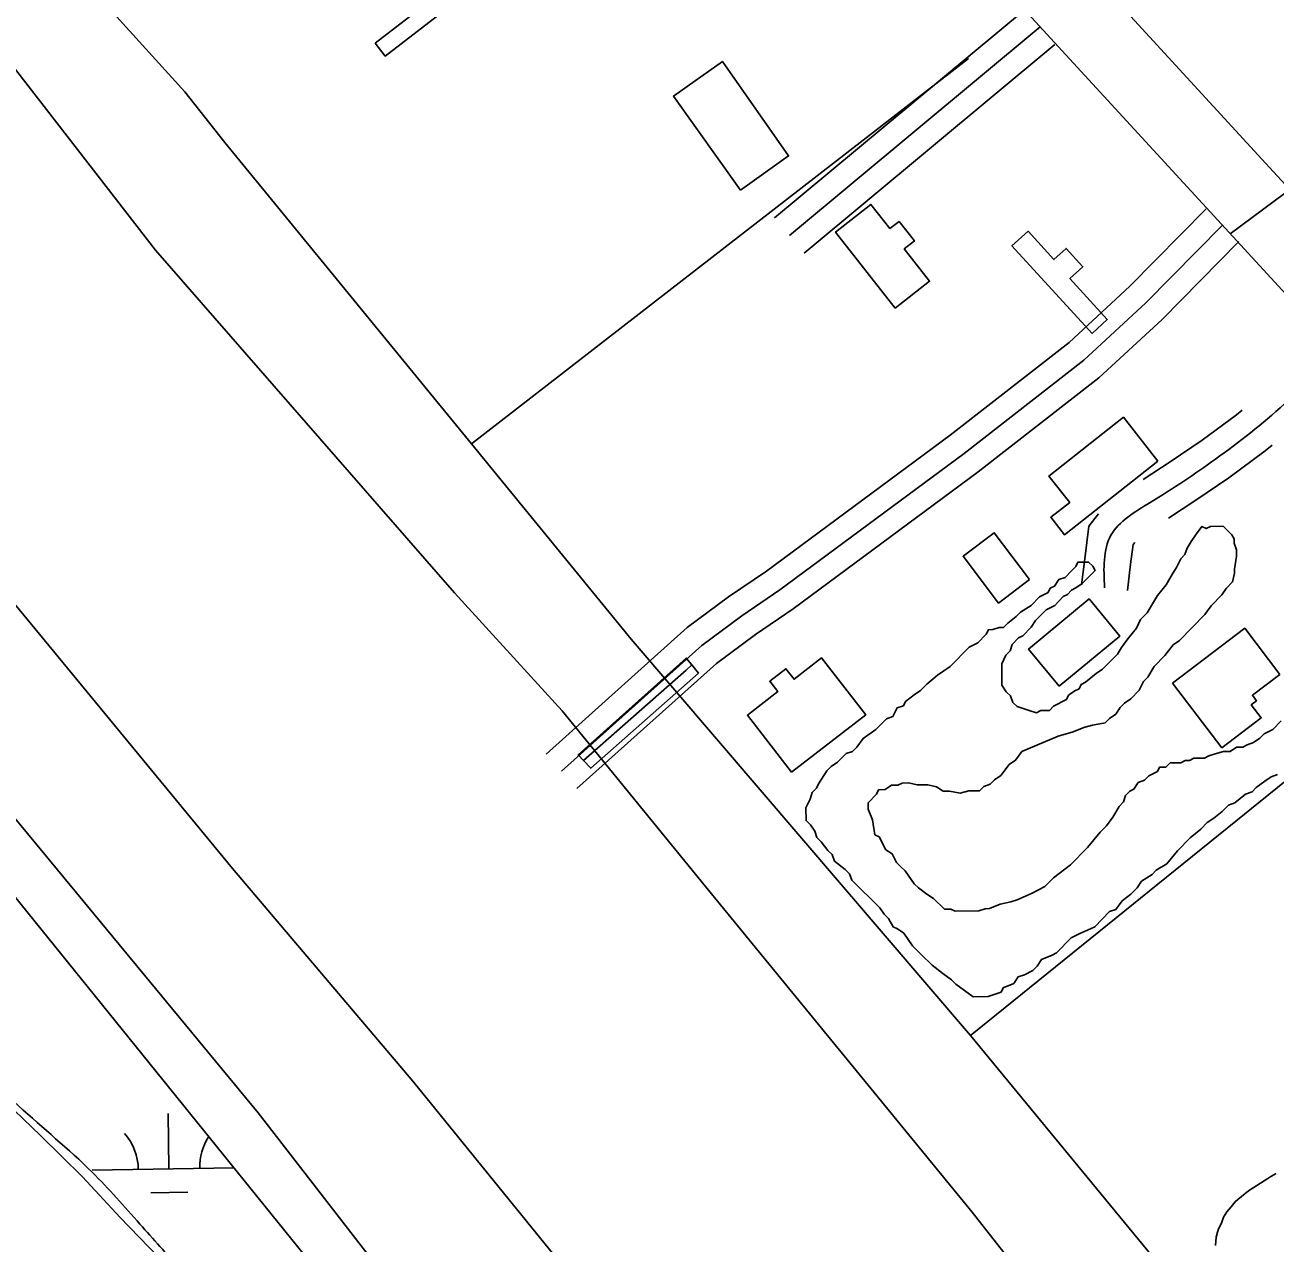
# Model space of a CAD drawing. Extents: x 3887375 to 3925618, y 296674 to 322633.
# Drawn here: x 3898333 to 3899147, y 303407 to 304200 of the extents above; entities that cross this region are included whole.
import ezdxf

# ---------------------------------------------------------------- set-up
doc = ezdxf.new("R2010")
doc.units = 0
for name, color, linetype in [('V-BLDG-OTLN', 7, 'Continuous'), ('V-BRDG-OTLN', 7, 'Continuous'), ('V-LEVE-TOET', 7, 'Continuous'), ('V-RIVR-EDGE', 7, 'Continuous'), ('V-ROAD-CNTR', 7, 'Continuous'), ('V-SITE-VEGE', 7, 'Continuous'), ('V-TOPO-SHOR', 7, 'Continuous'), ('V-WETL-SWMP', 7, 'Continuous')]:
    doc.layers.add(name, color=color, linetype=linetype)

msp = doc.modelspace()

# ---------------------------------------------------------------- linework, layer by layer
at = {"layer": 'V-BLDG-OTLN'}
for points in [[(3898561.2, 304188.05), (3898605.47, 304222.22), (3898611.99, 304213.77), (3898567.72, 304179.61)], [(3898798.75, 304092.33), (3898755.31, 304153.52), (3898787.06, 304176.05), (3898830.12, 304114.59)], [(3898899.49, 304015.5), (3898860.73, 304065.02), (3898883.72, 304083.02), (3898896.03, 304067.3), (3898902.01, 304071.98), (3898911.96, 304059.28), (3898905.37, 304054.12), (3898921.88, 304033.03)], [(3899027.57, 303999.15), (3898975.47, 304056.08), (3898985.93, 304065.64), (3899002.81, 304047.19), (3899010.71, 304054.43), (3899021.61, 304042.52), (3899013.16, 304034.78), (3899037.47, 304008.21)], [(3899070.49, 303916), (3899009.73, 303868.03), (3899000.71, 303879.46), (3899013.05, 303889.2), (3898999.55, 303906.32), (3899047.96, 303944.54)], [(3898986.97, 303839.02), (3898966.77, 303823.71), (3898943.73, 303854.1), (3898963.93, 303869.41)], [(3899006.29, 303769.61), (3898986.31, 303793.73), (3899025.68, 303826.33), (3899045.65, 303802.22)], [(3899080.04, 303771.57), (3899126.94, 303807.28), (3899149.78, 303777.29), (3899131.91, 303763.69), (3899134.67, 303760.07), (3899131.24, 303757.46), (3899137.66, 303749.03), (3899112.05, 303729.54)], [(3898832.1, 303713.57), (3898803.31, 303750.71), (3898823.11, 303766.05), (3898817.9, 303772.77), (3898828.39, 303780.91), (3898833.67, 303774.1), (3898851.64, 303788.02), (3898880.36, 303750.98)]]:
    msp.add_lwpolyline(points, close=True, dxfattribs=at)
at = {"layer": 'V-BRDG-OTLN'}
msp.add_lwpolyline([(3898771.43, 303778.12), (3898701.37, 303716.23), (3898696.66, 303721.15), (3898693.14, 303724.84), (3898763.57, 303787.87), (3898767.17, 303783.4)], close=True, dxfattribs=at)
msp.add_lwpolyline([(3898696.67, 303721.16), (3898716.63, 303738.82), (3898740.04, 303759.48), (3898763.46, 303780.11), (3898767.17, 303783.4)], dxfattribs=at)
at = {"layer": 'V-LEVE-TOET'}
for points in [[(3898485.06, 303491.92), (3898184.65, 303855.52), (3897741.8, 304386.49), (3897486.77, 304695.39), (3897140.77, 305097.79), (3897027.81, 305212.27), (3896990.13, 305247.78), (3896963.31, 305264.05), (3896945.95, 305273.84), (3896909.57, 305288.65), (3896612.99, 305351.57), (3896338.76, 305420.55), (3896291.25, 305435.52), (3896259.62, 305448.68), (3896232.85, 305468.13), (3896196.71, 305500.44), (3895996.01, 305711.56), (3895635.23, 306080.76), (3895456.43, 306264.54), (3895401.64, 306328.92), (3895206.06, 306565.42), (3894941.53, 306877.62), (3894694.22, 307186.24)], [(3894835.51, 307139.74), (3895159.6, 306763.09), (3895468, 306402.57), (3895682.53, 306156.26), (3895775.03, 306057.96), (3895955.58, 305885.29), (3896225.29, 305603.24), (3896291.23, 305540.3), (3896324.32, 305517.58), (3896348.07, 305509.3), (3896392.4, 305494.37), (3896791.84, 305393.46), (3896981.98, 305339.95), (3897021.57, 305326.68), (3897037.38, 305320.1), (3897053.13, 305308.75), (3897189.39, 305154.18), (3897610.64, 304671.22), (3897775.06, 304482.87), (3898111.57, 304083.78), (3898468.28, 303651.01), (3898585.68, 303512.61)], [(3898585.68, 303512.61), (3899286.82, 302649.06), (3899625.98, 302242.88)], [(3898485.06, 303491.92), (3898716.58, 303192.81), (3898962.89, 302885.47), (3899211.93, 302585.15), (3899480.21, 302254.25), (3899491.37, 302240.57)]]:
    msp.add_lwpolyline(points, dxfattribs=at)
at = {"layer": 'V-RIVR-EDGE'}
for points in [[(3894498.05, 310522.42), (3894530.03, 310496.11), (3894553.78, 310474.69), (3894579.94, 310451.31), (3894614.83, 310419.17), (3894633.24, 310400.67), (3894662.79, 310372.43), (3894685.08, 310353.44), (3894692.35, 310347.11), (3894709.79, 310328.13), (3894746.59, 310285.3), (3894785.84, 310252.18), (3894809.57, 310225.9), (3894830.41, 310205.45), (3894852.71, 310189.85), (3894866.75, 310171.85), (3894915.18, 310120.25), (3894950.06, 310083.74), (3894971.37, 310062.81), (3894999, 310039.43), (3895025.16, 310017.03), (3895052.79, 309992.68), (3895092.99, 309952.27), (3895110.91, 309932.8), (3895141.44, 309903.1), (3895188.91, 309855.88), (3895222.82, 309821.31), (3895255.75, 309784.32), (3895319.22, 309722.49), (3895350.7, 309688.42), (3895358.44, 309676.26), (3895364.73, 309669.44), (3895374.92, 309663.11), (3895388.97, 309650.44), (3895410.77, 309628.05), (3895448.54, 309583.28), (3895480.52, 309554.06), (3895503.76, 309527.78), (3895533.8, 309499.54), (3895577.4, 309454.75), (3895606.95, 309425.54), (3895653.45, 309378.81), (3895685.92, 309349.1), (3895719.83, 309314.54), (3895749.38, 309285.81), (3895790.55, 309242.49), (3895837.06, 309195.75), (3895863.69, 309164.12), (3895900.02, 309127.61), (3895944.1, 309081.37), (3895955.73, 309070.65), (3895974.63, 309054.58), (3896002.25, 309033.14), (3896032.78, 309003.93), (3896062.81, 308972.29), (3896082.67, 308950.39), (3896119.48, 308911.93), (3896139.34, 308892.46), (3896151.96, 308889.51), (3896163.12, 308883.66), (3896167.95, 308873.93), (3896170.35, 308862.27), (3896184.39, 308844.27), (3896211.03, 308816.04), (3896224.12, 308810.18), (3896236.73, 308802.37), (3896249.8, 308786.8), (3896255.61, 308776.59), (3896270.64, 308766.35), (3896280.32, 308753.22), (3896295.82, 308737.15), (3896375.27, 308661.2), (3896425.17, 308610.08), (3896464.41, 308570.65), (3896519.63, 308515.64), (3896548.69, 308483.03), (3896563.22, 308467.45), (3896597.61, 308430.94), (3896635.89, 308396.37), (3896666.41, 308365.7), (3896681.42, 308349.64), (3896712.43, 308320.42), (3896746.34, 308287.31), (3896777.36, 308260.04), (3896801.58, 308235.7), (3896820.47, 308215.26), (3896842.76, 308195.29), (3896851.46, 308181.19), (3896882.46, 308148.57), (3896918.81, 308116.43), (3896962.9, 308074.56), (3896997.76, 308033.19), (3897029.24, 307998.63), (3897042.32, 307985), (3897083.5, 307945.57), (3897107.23, 307918.31), (3897123.21, 307898.85), (3897130, 307898.83), (3897142.13, 307892.97), (3897145.99, 307882.28), (3897149.85, 307874.01), (3897162.93, 307860.38), (3897188.6, 307833.12), (3897229.29, 307788.83), (3897267.56, 307752.31), (3897300.5, 307715.81), (3897334.4, 307680.27), (3897361.53, 307651.07), (3897384.78, 307628.19), (3897411.42, 307598.98), (3897445.81, 307563.45), (3897494.26, 307516.71), (3897543.17, 307462.68), (3897584.83, 307418.38), (3897609.05, 307394.04), (3897646.83, 307355.58), (3897678.81, 307323.94), (3897715.15, 307290.34), (3897751.96, 307253.34), (3897766.97, 307236.31), (3897837.68, 307158.43), (3897886.6, 307104.4), (3897936, 307048.43), (3897965.54, 307015.34), (3898010.59, 306970.06), (3898027.54, 306949.14), (3898044.99, 306935.98), (3898063.87, 306914.08), (3898089.05, 306882.46), (3898117.14, 306854.7), (3898160.23, 306801.18), (3898195.59, 306763.7), (3898235.79, 306719.89), (3898261.46, 306693.6), (3898297.3, 306650.78), (3898332.65, 306612.33), (3898369.94, 306568.04), (3898397.54, 306534.95), (3898422.23, 306505.75), (3898462.9, 306455.14), (3898495.34, 306417.18), (3898521.97, 306382.15), (3898601.37, 306284.34), (3898652.22, 306228.37), (3898693.37, 306177.28), (3898729.68, 306130.57), (3898777.13, 306074.12), (3898825.55, 306014.26), (3898848.79, 305986.04), (3898903.98, 305917.43), (3898957.25, 305854.65), (3898984.35, 305818.16), (3899049.73, 305744.67), (3899107.84, 305679.45), (3899129.14, 305651.72), (3899142.69, 305630.31), (3899156.24, 305611.83), (3899175.12, 305587.98), (3899224.03, 305529.59), (3899255.99, 305493.57), (3899288.9, 305449.3), (3899312.61, 305415.24), (3899375.55, 305336.9), (3899410.9, 305296.02), (3899442.85, 305252.24), (3899470.43, 305211.86), (3899531.42, 305133.52), (3899579.35, 305071.24), (3899616.14, 305025.99), (3899647.13, 304986.09), (3899690.7, 304931.1), (3899729.41, 304876.62), (3899753.62, 304846.93), (3899770.56, 304821.64), (3899817.5, 304755.48), (3899845.56, 304713.16), (3899868.3, 304677.16), (3899889.6, 304650.4), (3899911.39, 304623.64), (3899955.44, 304569.14), (3899987.39, 304526.81), (3900012.56, 304494.21), (3900025.63, 304476.21), (3900037.24, 304456.75), (3900061.94, 304431.93), (3900070.67, 304424.13), (3900074.53, 304414.41), (3900074.99, 304404.21), (3900073.03, 304397.9), (3900071.55, 304388.68), (3900071.54, 304383.82), (3900075.9, 304378.96), (3900087.05, 304374.07), (3900096.26, 304367.74), (3900108.39, 304362.37), (3900117.11, 304353.6), (3900140.84, 304326.35), (3900165.54, 304299.09), (3900226.07, 304227.55), (3900277.87, 304164.29), (3900319.98, 304105.91), (3900352.41, 304062.61), (3900384.36, 304023.2), (3900411.47, 303988.16), (3900438.1, 303954.1), (3900462.8, 303926.85), (3900556.24, 303812.49), (3900597.89, 303762.85), (3900633.71, 303716.63), (3900652.59, 303691.33), (3900701.96, 303626.62), (3900774.57, 303530.77), (3900849.12, 303437.34), (3900903.35, 303371.16), (3900928.05, 303343.42), (3900948.87, 303317.63), (3901001.17, 303258.26), (3901038.95, 303216.88), (3901074.78, 303173.09), (3901092.2, 303147.31), (3901171.6, 303050.47), (3901205, 303008.62), (3901238.41, 302968.23), (3901274.74, 302927.83), (3901303.3, 302893.77), (3901343.98, 302847.53), (3901366.73, 302816.4), (3901404.5, 302770.17), (3901454.38, 302715.17), (3901507.18, 302659.19), (3901551.73, 302608.09), (3901584.66, 302570.61), (3901650.02, 302491.29), (3901680.99, 302443.62), (3901717.76, 302388.17), (3901785.52, 302298.16), (3901789.55, 302293.3)], [(3898708.87, 302236.39), (3898709.22, 302238.47), (3898711.01, 302244.5), (3898716.01, 302254.08), (3898716.03, 302260.47), (3898716.76, 302269.71), (3898720.69, 302277.51), (3898724.27, 302289.93), (3898724.65, 302300.59), (3898728.59, 302311.95), (3898739.26, 302321.15), (3898749.94, 302328.23), (3898765.58, 302333.17), (3898799.69, 302337.7), (3898827.05, 302338.7), (3898841.26, 302339.37), (3898841.96, 302339.02), (3898844.08, 302333.68), (3898850.12, 302331.18), (3898855.8, 302331.52), (3898860.07, 302333.29), (3898863.63, 302339.67), (3898870.4, 302348.18), (3898879.66, 302358.1), (3898895.33, 302374.76), (3898904.61, 302391.08), (3898906.05, 302396.76), (3898905.34, 302398.54), (3898897.88, 302398.55), (3898890.79, 302403.54), (3898885.84, 302413.15), (3898885.85, 302419.54), (3898888.73, 302432.68), (3898891.22, 302435.87), (3898894.43, 302437.99), (3898903.31, 302440.1), (3898912.2, 302441.85), (3898918.6, 302444.32), (3898923.22, 302447.51), (3898926.43, 302452.83), (3898928.23, 302463.48), (3898929.37, 302491.54), (3898928.01, 302514.99), (3898926.24, 302517.83), (3898916.67, 302527.45), (3898913.84, 302533.14), (3898912.8, 302540.96), (3898913.18, 302553.74), (3898914.27, 302562.98), (3898915.72, 302575.76), (3898918.93, 302578.24), (3898921.77, 302579.3), (3898927.47, 302586.39), (3898927.48, 302589.23), (3898924.72, 302620.85), (3898924.4, 302635.41), (3898919.11, 302653.54), (3898914.86, 302657.46), (3898909.19, 302661.03), (3898905.65, 302666.01), (3898902.46, 302670.28), (3898897.49, 302671.36), (3898889.67, 302671.02), (3898886.13, 302674.58), (3898884.72, 302679.91), (3898884.74, 302687.37), (3898885.82, 302691.99), (3898890.45, 302697.3), (3898898.64, 302705.45), (3898898.64, 302707.59), (3898898.3, 302711.85), (3898889.1, 302725.37), (3898857.25, 302775.89), (3898839.55, 302800.44), (3898823.99, 302825.7), (3898812.31, 302844.55), (3898795.32, 302869.82), (3898763.11, 302914.3), (3898749.31, 302934.58), (3898731.27, 302966.59), (3898711.82, 302999.68), (3898694.49, 303033.82), (3898673.27, 303067.97), (3898661.24, 303090.38), (3898652.75, 303102.12), (3898640, 303118.14), (3898620.89, 303145.54), (3898573.09, 303209.59), (3898542.64, 303249.45), (3898469, 303346.25), (3898433.94, 303390.38), (3898408.08, 303419.57), (3898376.91, 303453.4), (3898329.06, 303496.5), (3898283.71, 303543.85), (3898258.92, 303575.53), (3898244.41, 303594.74), (3898205.82, 303647.05), (3898188.13, 303676.58), (3898174.68, 303696.15), (3898144.95, 303737.43), (3898117.34, 303777.64), (3898041.58, 303881.19), (3898010.79, 303925.31), (3897979.99, 303967.3), (3897955.21, 304004.31), (3897936.81, 304029.93), (3897924.05, 304044.17), (3897897.82, 304065.54), (3897831.89, 304120.76), (3897790.07, 304158.16), (3897770.93, 304177.04), (3897739.77, 304214.77), (3897722.78, 304239.67), (3897695.88, 304279.52), (3897692.35, 304286.99), (3897691.29, 304292.32), (3897691.3, 304295.88), (3897690.6, 304299.07), (3897682.79, 304301.93), (3897679.26, 304309.05), (3897659.45, 304343.91), (3897631.51, 304390.86), (3897588.35, 304462.72), (3897569.94, 304489.05), (3897535.24, 304530.7), (3897488.84, 304585.52), (3897439.95, 304637.5), (3897387.13, 304682.03), (3897357.85, 304706.08)]]:
    msp.add_spline(points, degree=3, dxfattribs=at)
at = {"layer": 'V-ROAD-CNTR'}
for points in [[(3894371.05, 309296.79), (3895247.1, 308350.16), (3895855.91, 307682.01), (3896518.9, 306958), (3897377.51, 306026.63), (3898170.2, 305166.42), (3899138.1, 304112.58), (3899638.53, 303569.43)], [(3894332.83, 309265.64), (3895354.36, 308156.78), (3896156.88, 307283.54), (3897344.8, 305992.84), (3898830.34, 304376.58), (3899598.23, 303541.09)], [(3899117.57, 304064), (3899196.71, 304122.65), (3899736.57, 304545.2)], [(3898984.28, 304210.17), (3898821.06, 304074.3)], [(3898993.87, 304198.64), (3898830.66, 304062.77)], [(3899003.47, 304187.12), (3898840.25, 304051.24)], [(3899101.83, 304080.09), (3899052.26, 304029.79), (3899012.64, 303993.21), (3898935.32, 303932.91), (3898815.75, 303844.47), (3898791.11, 303827.63), (3898764.2, 303807.73), (3898672.39, 303725.46)], [(3899112.52, 304069.56), (3899062.69, 304019.01), (3899022.35, 303981.76), (3898944.4, 303920.96), (3898824.45, 303832.24), (3898799.81, 303815.41), (3898773.69, 303796.09), (3898682.4, 303714.29)], [(3899123.2, 304059.03), (3899073.13, 304008.23), (3899032.07, 303970.32), (3898953.47, 303909.01), (3898833.14, 303820.01), (3898808.5, 303803.18), (3898783.17, 303784.44), (3898692.41, 303703.12)], [(3899125.21, 303949.23), (3899121.59, 303946.11), (3899099.26, 303929.56), (3899078.53, 303915.59), (3899060.86, 303904.08)], [(3899144.8, 303926.5), (3899140.34, 303922.66), (3899116.58, 303905.06), (3899095.1, 303890.59), (3899077.24, 303878.95)], [(3899031.82, 303881.77), (3899025.5, 303873.77), (3899022.9, 303852.56), (3899020.81, 303835.52)], [(3899055.37, 303863.19), (3899054.26, 303861.78), (3899052.68, 303848.91), (3899050.59, 303831.86)]]:
    msp.add_lwpolyline(points, dxfattribs=at)
msp.add_spline([(3899187.73, 303987.73), (3899152.64, 303953.06), (3899107.92, 303917.31), (3899065.44, 303889.16), (3899039.88, 303867.78), (3899035.7, 303833.69)], degree=3, dxfattribs=at)
at = {"layer": 'V-SITE-VEGE'}
for points in [[(3898855.08, 303714.43), (3898857.84, 303717.25), (3898862, 303720.09), (3898867.52, 303725.73), (3898871.7, 303727.18), (3898874.45, 303730), (3898878.58, 303735.63), (3898886.89, 303741.31), (3898893.8, 303748.37), (3898897.97, 303749.81), (3898900.7, 303755.42), (3898904.87, 303756.87), (3898906.24, 303759.67), (3898911.77, 303763.93), (3898915.93, 303766.76), (3898920.07, 303771), (3898926.99, 303776.66), (3898935.3, 303782.34), (3898947.73, 303795.04), (3898953.28, 303797.9), (3898958.8, 303803.54), (3898960.17, 303806.35), (3898962.96, 303806.38), (3898967.13, 303807.83), (3898969.93, 303807.85), (3898972.69, 303810.68), (3898978.22, 303814.93), (3898980.98, 303817.75), (3898987.92, 303822.02), (3898993.44, 303827.66), (3898998.99, 303830.52), (3899000.36, 303833.32), (3899003.13, 303834.75), (3899005.88, 303838.97), (3899010.05, 303840.41), (3899014.19, 303844.65), (3899016.95, 303847.47), (3899018.32, 303850.28), (3899025.3, 303850.36), (3899028.12, 303847.6), (3899029.55, 303844.82), (3899021.27, 303836.35), (3899017.11, 303833.51), (3899014.33, 303832.09), (3899011.57, 303829.26), (3899008.8, 303827.84), (3899003.28, 303822.19), (3898997.72, 303819.33), (3898990.82, 303812.28), (3898988.07, 303808.06), (3898982.55, 303802.41), (3898979.77, 303800.98), (3898975.63, 303796.75), (3898974.28, 303792.54), (3898971.52, 303789.72), (3898968.79, 303784.11), (3898968.95, 303770.15), (3898971.79, 303765.99), (3898974.61, 303763.23), (3898976.05, 303759.06), (3898978.88, 303756.3), (3898987.28, 303753.6), (3898991.49, 303752.25), (3898994.26, 303753.67), (3898999.85, 303753.74), (3899002.61, 303756.56), (3899010.94, 303760.84), (3899012.3, 303763.65), (3899016.46, 303766.49), (3899019.24, 303767.91), (3899020.6, 303770.72), (3899023.38, 303772.15), (3899030.3, 303777.81), (3899034.45, 303780.65), (3899044.12, 303790.53), (3899046.86, 303794.75), (3899050.99, 303800.38), (3899056.49, 303807.42), (3899059.22, 303813.04), (3899063.37, 303817.27), (3899067.48, 303824.3), (3899070.22, 303828.52), (3899075.73, 303835.56), (3899079.84, 303842.59), (3899082.58, 303846.81), (3899085.31, 303852.42), (3899088.07, 303855.24), (3899089.42, 303859.45), (3899092.17, 303863.67), (3899094.91, 303867.89), (3899099.04, 303873.52), (3899101.85, 303872.15), (3899104.62, 303873.58), (3899113, 303873.67), (3899115.82, 303870.91), (3899118.65, 303868.15), (3899120.07, 303865.38), (3899120.1, 303862.58), (3899121.55, 303858.41), (3899121.59, 303854.22), (3899120.29, 303845.83)], [(3899120.29, 303845.83), (3899120.32, 303843.04), (3899118.99, 303837.44), (3899114.85, 303833.2), (3899112.1, 303828.98), (3899105.2, 303821.93), (3899101.07, 303816.29), (3899084.5, 303799.36), (3899080.35, 303796.52), (3899074.85, 303789.48), (3899067.94, 303782.42), (3899063.83, 303775.39), (3899061.07, 303772.57), (3899058.34, 303766.96), (3899052.82, 303761.31), (3899048.66, 303758.47), (3899045.9, 303755.65), (3899043.16, 303751.43), (3899039, 303748.59), (3899036.24, 303745.76), (3899027.88, 303744.28), (3899022.31, 303742.82), (3899015.36, 303739.95), (3899005.62, 303737.05), (3898991.72, 303731.31), (3898981.99, 303727.01), (3898977.87, 303721.38), (3898973.71, 303718.54), (3898968.21, 303711.5), (3898964.05, 303708.66), (3898961.29, 303705.84), (3898957.12, 303704.4), (3898954.35, 303701.57), (3898947.38, 303701.49), (3898941.81, 303700.03), (3898934.81, 303701.35)], [(3898934.81, 303701.35), (3898930.62, 303701.3), (3898926.4, 303704.05), (3898920.8, 303705.39), (3898913.82, 303705.31), (3898908.22, 303706.64), (3898904.04, 303706.59), (3898901.26, 303705.17), (3898897.07, 303705.12), (3898892.91, 303702.28), (3898888.73, 303702.24), (3898887.36, 303699.43), (3898881.84, 303693.78), (3898881.89, 303689.59), (3898884.75, 303682.65), (3898886.26, 303672.89), (3898889.07, 303671.52), (3898893.35, 303663.2), (3898897.57, 303660.45), (3898900.42, 303654.9), (3898903.25, 303652.14), (3898906.07, 303649.38), (3898911.75, 303641.06), (3898914.57, 303638.3), (3898920.2, 303634.17), (3898924.42, 303631.43), (3898931.48, 303624.53), (3898935.66, 303624.57), (3898938.47, 303623.21), (3898953.83, 303623.38), (3898958, 303624.82), (3898960.79, 303624.85), (3898967.74, 303627.72), (3898974.71, 303629.19), (3898978.88, 303630.64), (3898988.6, 303634.93), (3898996.93, 303639.22), (3899002.46, 303644.86), (3899013.53, 303653.36), (3899024.57, 303664.66), (3899032.84, 303674.52), (3899036.98, 303678.76), (3899041.11, 303684.39), (3899045.22, 303691.41), (3899047.98, 303694.24), (3899049.33, 303698.44), (3899052.09, 303701.26), (3899054.87, 303702.69), (3899057.61, 303706.91), (3899061.79, 303708.35), (3899064.55, 303711.18), (3899070.1, 303714.03), (3899071.46, 303716.84), (3899075.65, 303716.88), (3899078.41, 303719.71), (3899085.39, 303719.78), (3899088.17, 303721.21), (3899090.96, 303721.24), (3899093.74, 303722.67), (3899100.72, 303722.75), (3899103.5, 303724.17), (3899107.67, 303725.62), (3899113.24, 303727.07), (3899117.42, 303727.12), (3899121.58, 303729.96), (3899125.77, 303730.01), (3899128.55, 303731.43), (3899132.72, 303732.88), (3899136.87, 303735.72), (3899139.64, 303738.54), (3899145.19, 303741.39), (3899150.71, 303747.04)], [(3899148.31, 303712.11), (3899144.13, 303710.66), (3899139.98, 303707.83), (3899134.44, 303703.58), (3899131.68, 303700.75), (3899127.51, 303699.31), (3899120.59, 303693.65), (3899116.42, 303692.21), (3899112.28, 303687.97), (3899106.74, 303683.72), (3899102.58, 303680.88), (3899098.44, 303676.65), (3899091.52, 303670.98), (3899083.24, 303662.52), (3899076.35, 303654.06), (3899069.42, 303649.8), (3899066.66, 303646.98), (3899059.72, 303642.71), (3899056.98, 303638.49), (3899052.84, 303634.26), (3899047.3, 303630), (3899043.17, 303624.37), (3899039, 303622.93), (3899029.34, 303613.05), (3899026.56, 303611.62), (3899019.61, 303608.75), (3899014.06, 303605.9), (3899004.4, 303596.02), (3899001.62, 303594.59), (3898994.67, 303591.72), (3898991.93, 303587.5), (3898989.16, 303584.68), (3898983.61, 303581.82), (3898979.44, 303580.38), (3898976.69, 303576.16), (3898969.75, 303573.29), (3898968.38, 303570.48), (3898960.04, 303567.6), (3898950.26, 303567.49), (3898939, 303575.74), (3898936.18, 303578.51), (3898930.55, 303582.63), (3898923.5, 303588.14), (3898916.45, 303595.04), (3898910.8, 303600.56), (3898905.12, 303608.87), (3898900.9, 303611.62), (3898898.1, 303612.98), (3898895.24, 303618.54), (3898892.42, 303621.3), (3898889.58, 303625.45), (3898871.23, 303643.4), (3898869.79, 303647.57), (3898866.96, 303650.33), (3898859.92, 303655.84), (3898858.48, 303660.01), (3898855.66, 303662.77), (3898851.41, 303668.31), (3898848.58, 303671.07), (3898847.14, 303675.24), (3898844.3, 303679.4), (3898841.48, 303682.16), (3898841.39, 303690.54), (3898844.12, 303696.15), (3898845.47, 303700.36), (3898848.23, 303703.18), (3898849.59, 303705.99), (3898855.08, 303714.43)], [(3899122.38, 303435.67), (3899128.38, 303440.47), (3899130.07, 303441.62), (3899141.9, 303449.32), (3899143.97, 303450.48), (3899147.35, 303452.6)], [(3899107.96, 303405.62), (3899108.28, 303411.11), (3899109.19, 303414.34), (3899109.92, 303416.42), (3899111.77, 303420.23), (3899113.24, 303424.03), (3899115.28, 303427.65), (3899118.08, 303430.89), (3899120.7, 303434.14), (3899122.38, 303435.67)]]:
    msp.add_lwpolyline(points, dxfattribs=at)
at = {"layer": 'V-TOPO-SHOR'}
for p, q in [((3898623.76, 303927.3), (3898947.13, 304177.98)), ((3898948.43, 303542.3), (3899284.05, 303813.54))]:
    msp.add_line(p, q, dxfattribs=at)
for points in [[(3898322.69, 304292.55), (3898337.46, 304274.74), (3898382.25, 304217.15), (3898437.36, 304156.31), (3898463.32, 304123.32)], [(3898276.19, 304236.46), (3898418.1, 304053.34)], [(3898463.32, 304123.32), (3898623.76, 303927.3), (3898727.78, 303800.23), (3898948.43, 303542.3), (3899127.69, 303324.78), (3899150.72, 303296.79), (3899424.6, 302962.72), (3899462.98, 302916.13), (3899505.53, 302864.48), (3899755.62, 302559.28), (3899945.79, 302334.76), (3900013.44, 302249.53)], [(3899909.78, 302247.75), (3899869.76, 302299.1), (3899848.67, 302324.22), (3899784.61, 302402.58), (3899537.94, 302706.31), (3899335.77, 302955.29), (3899212.3, 303101.86), (3899084.59, 303255.57), (3898949.49, 303427.36), (3898778.03, 303636.95), (3898682.89, 303753.57), (3898612.8, 303830.35), (3898418.1, 304053.34)]]:
    msp.add_lwpolyline(points, dxfattribs=at)
at = {"layer": 'V-WETL-SWMP'}
for p, q in [((3898529.67, 303381.56), (3898321.65, 303638.91)), ((3898314.38, 303505.09), (3898343.28, 303477.22)), ((3898426.95, 303455.56), (3898426.33, 303491.55)), ((3898343.28, 303477.22), (3898370.64, 303450.41)), ((3898376.96, 303454.7), (3898469.27, 303456.28)), ((3898370.64, 303450.41), (3898395.15, 303423.9)), ((3898415.22, 303439.92), (3898439.21, 303440.33)), ((3898395.15, 303423.9), (3898420.18, 303398.14))]:
    msp.add_line(p, q, dxfattribs=at)
for centre, start, end in [((3898371.71, 303455.08), 0.21154, 41.7552), ((3898482.18, 303456.98), 146.24042, 181.75519)]:
    msp.add_arc(centre, 35.25, start, end, dxfattribs=at)

doc.saveas('drawing.dxf')
